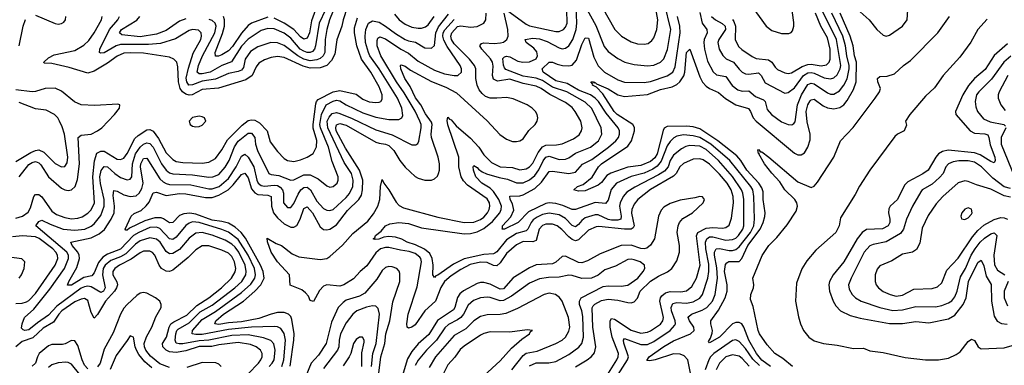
# Model space of a CAD drawing. Header units: inches. Extents: x 1694797 to 1849917, y 907313 to 1017959.
# Tile 320 of 656: x 1702394 to 1708411, y 1006777 to 1008890. Entities that reach past the tile are written whole.
import ezdxf

# ---------------------------------------------------------------- set-up
doc = ezdxf.new("R2010")
doc.units = ezdxf.units.IN
doc.header["$MEASUREMENT"] = 0
doc.layers.add('B7000', color=7, linetype='Continuous')

msp = doc.modelspace()

# ---------------------------------------------------------------- linework, layer by layer
at = {"layer": 'B7000', "color": 5}
for points, elevation in [([(1705918.2, 1009030), (1706032, 1008830), (1706071.5, 1008790), (1706130, 1008755.5), (1706170, 1008743.5), (1706210, 1008740.2), (1706234.9, 1008745.1), (1706257.7, 1008762.3), (1706270, 1008779.5), (1706288.7, 1008830), (1706293.1, 1008890), (1706275.3, 1008990)], 780), ([(1706622.2, 1008910), (1706645.6, 1008890), (1706688, 1008868), (1706705.8, 1008850), (1706706.7, 1008830), (1706666.4, 1008770), (1706660.9, 1008750), (1706669.1, 1008710), (1706690.8, 1008670.8), (1706712, 1008652), (1706756.6, 1008630), (1706790, 1008587.2), (1706810, 1008569.5), (1706830, 1008559.5), (1706850, 1008556.9), (1706910, 1008564.8), (1706926.1, 1008550), (1706950, 1008504.3), (1707070, 1008441.7), (1707090, 1008444.6), (1707130, 1008473.7), (1707184.7, 1008550), (1707210, 1008565.6), (1707230, 1008567.5), (1707250, 1008562.5), (1707310, 1008533.9), (1707350, 1008529.2), (1707370, 1008535.6), (1707390, 1008553.3), (1707408.5, 1008590), (1707411.6, 1008610), (1707386.8, 1008770), (1707258.4, 1009030)], 760), ([(1704394.7, 1008965.3), (1704370.2, 1008890.2), (1704362.1, 1008850), (1704332.2, 1008767.8), (1704320.8, 1008679.2), (1704299.2, 1008640.8), (1704270.3, 1008609.7), (1704230, 1008595.2), (1704170, 1008593.6), (1704125.6, 1008605.6), (1704010, 1008659), (1703970, 1008664.4), (1703930, 1008659.7), (1703890, 1008645.3), (1703855.7, 1008624.3), (1703838.3, 1008601.7), (1703814.5, 1008550), (1703776.5, 1008523.5), (1703609, 1008471), (1703510, 1008462.9), (1703448.2, 1008431.8), (1703430, 1008429.7), (1703410, 1008435.1), (1703389.3, 1008449.3), (1703375.2, 1008470), (1703364.9, 1008510), (1703361.2, 1008601.2), (1703354.4, 1008630), (1703336.4, 1008650), (1703310, 1008661.3), (1703150, 1008684.7), (1703070, 1008688.7), (1703030, 1008685.4), (1702990, 1008667.1), (1702930, 1008624.3), (1702850, 1008576.1), (1702810, 1008562.7), (1702697.2, 1008597.2), (1702590, 1008621.6), (1702544.2, 1008624.2), (1702541.6, 1008630), (1702570, 1008657.3), (1702604.1, 1008675.9), (1702730, 1008702.8), (1702785.5, 1008734.5), (1702816.6, 1008763.4), (1702850, 1008809.5), (1702893.5, 1008890), (1702898.2, 1008910)], 880), ([(1704328.1, 1008990), (1704286.5, 1008890), (1704270, 1008829.7), (1704260.5, 1008770), (1704258.5, 1008690), (1704249, 1008670), (1704230, 1008652.3), (1704210, 1008644.1), (1704170, 1008639.5), (1704130, 1008648.6), (1704093.9, 1008670), (1704010, 1008733.5), (1703970, 1008749.9), (1703928.5, 1008751.5), (1703850, 1008725.1), (1703804.2, 1008695.8), (1703771.7, 1008650), (1703762, 1008598), (1703750, 1008581.3), (1703730, 1008572.6), (1703670, 1008562.3), (1703590, 1008527.6), (1703510, 1008513.7), (1703450, 1008491.3), (1703428.3, 1008490), (1703414.7, 1008510), (1703412.1, 1008532.1), (1703425.1, 1008594.9), (1703455.1, 1008684.9), (1703500.9, 1008770), (1703505.5, 1008790), (1703503.7, 1008810), (1703486.2, 1008826.2), (1703450.4, 1008830.4), (1703430, 1008824.6), (1703346.8, 1008773.2), (1703255.3, 1008744.7), (1703181.9, 1008738.1), (1703010, 1008738.6), (1702983.5, 1008730), (1702910, 1008688), (1702890, 1008685.4), (1702882.2, 1008690), (1702883.2, 1008710), (1702942.8, 1008830), (1702993.4, 1008890), (1703003.6, 1008910)], 860), ([(1704262.8, 1008950), (1704224.6, 1008870), (1704202, 1008730), (1704196.5, 1008710), (1704183.8, 1008696.2), (1704170, 1008689.7), (1704150.1, 1008689.9), (1704130, 1008697.1), (1704109, 1008710), (1704050, 1008777.1), (1704010, 1008808.1), (1703950, 1008833.5), (1703910, 1008837.1), (1703870, 1008823.5), (1703790, 1008772.2), (1703750, 1008728.1), (1703688.3, 1008631.7), (1703630, 1008611.2), (1703557, 1008570), (1703510, 1008559.2), (1703490, 1008559.2), (1703478.1, 1008570), (1703486.7, 1008610), (1703511.4, 1008670), (1703586.8, 1008810), (1703594.2, 1008850), (1703589, 1008870), (1703570, 1008886.2), (1703551.5, 1008891.5)], 840), ([(1704201.5, 1008950), (1704177.6, 1008882.4), (1704165.2, 1008810), (1704150, 1008778.4), (1704130, 1008771.5), (1704110, 1008786.5), (1704070.3, 1008830.3), (1704010.4, 1008870), (1703950, 1008899.1)], 820), ([(1706023.1, 1006676.9), (1706109.3, 1006810), (1706114.3, 1006830), (1706086.9, 1006913.1), (1706083.8, 1006930), (1706090, 1006940.2), (1706190, 1006903.6), (1706230, 1006905.1), (1706270, 1006922.7), (1706369, 1006991), (1706397.6, 1007022.4), (1706401.3, 1007030), (1706399.7, 1007050), (1706378.3, 1007110), (1706375.3, 1007130), (1706385.6, 1007154.4), (1706410, 1007161.5), (1706470, 1007157.2), (1706510, 1007164.7), (1706550, 1007187.2), (1706567.6, 1007210), (1706599.1, 1007310), (1706606.1, 1007350), (1706604.9, 1007395.1), (1706586.4, 1007490), (1706586.2, 1007530), (1706592.4, 1007550), (1706610, 1007562.4), (1706630, 1007563.6), (1706710, 1007543), (1706750, 1007545.7), (1706770, 1007555.5), (1706786.1, 1007570), (1706813.8, 1007610), (1706818.6, 1007630), (1706819.5, 1007790), (1706813.5, 1007830), (1706805.9, 1007850), (1706750, 1007931.9), (1706665.1, 1008030), (1706590, 1008096.6), (1706550, 1008117.2), (1706490, 1008120.9), (1706464.8, 1008115.2), (1706438.2, 1008101.8), (1706390, 1008062.5), (1706370.1, 1008030), (1706356.5, 1007990), (1706335, 1007965), (1706298.8, 1007941.2), (1706152.9, 1007867.1), (1706104.6, 1007835.4), (1706082.3, 1007810), (1706063.4, 1007770), (1706060.4, 1007750), (1706069.2, 1007690), (1706067.2, 1007670), (1706050, 1007664.3), (1706010, 1007665), (1705989.6, 1007669.6), (1705930, 1007697.6), (1705910, 1007698.2), (1705850, 1007678.7), (1705830, 1007662.8), (1705810, 1007637.9), (1705790, 1007623.8), (1705770, 1007632), (1705730, 1007674.3), (1705690, 1007696.3), (1705630, 1007707.1), (1705590, 1007698.5), (1705556.1, 1007683.9), (1705532.6, 1007667.4), (1705519, 1007650), (1705500.3, 1007610), (1705490, 1007600.3), (1705430, 1007582.6), (1705370, 1007543.4), (1705310, 1007471.4), (1705297.6, 1007462.4), (1705290, 1007458.3), (1705230, 1007455.5), (1705110, 1007427.5), (1705044.1, 1007395.9), (1704950, 1007328.6), (1704936.5, 1007323.5), (1704930, 1007314.7), (1704919.8, 1007330), (1704920.7, 1007390), (1704915, 1007430), (1704900.1, 1007460.1), (1704867.2, 1007487.2), (1704813.6, 1007513.6), (1704761.7, 1007530), (1704728.4, 1007548.4), (1704690, 1007560.5), (1704650, 1007563.8), (1704620.3, 1007559.7), (1704588, 1007548), (1704566, 1007546), (1704553.2, 1007550), (1704563.5, 1007556.5), (1704568.4, 1007570), (1704602.2, 1007597.8), (1704630, 1007630.5), (1704656.9, 1007643.1), (1704710.5, 1007649.5), (1704770, 1007644), (1704850, 1007617.8), (1705110, 1007580.9), (1705150, 1007582.9), (1705190, 1007593.2), (1705230, 1007613.9), (1705284.2, 1007655.8), (1705328, 1007710), (1705337.1, 1007730), (1705338.4, 1007750), (1705322.7, 1007790), (1705290, 1007840.5), (1705270, 1007861), (1705218, 1007890), (1705182.1, 1007930), (1705167.2, 1007970), (1705166, 1007990), (1705170, 1007998.4), (1705190, 1007987.6), (1705197.1, 1007977.1), (1705220.5, 1007960.5), (1705247.8, 1007947.8), (1705324.8, 1007924.8), (1705375, 1007915), (1705430, 1007893), (1705470, 1007893.6), (1705510, 1007910.8), (1705542.7, 1007937.3), (1705567.3, 1007972.7), (1705592.6, 1008027.4), (1705610, 1008050.1), (1705630, 1008055), (1705690, 1008036.5), (1705730, 1008036.8), (1705750, 1008045.7), (1705790, 1008074.1), (1705881.5, 1008110), (1705931, 1008150), (1705951.5, 1008190), (1705947.8, 1008230), (1705890, 1008347.1), (1705850, 1008386.3), (1705737.8, 1008450), (1705650, 1008478.3), (1705590, 1008519.4), (1705550, 1008531.9), (1705470, 1008545.3), (1705365.9, 1008585.9), (1705355.8, 1008595.8), (1705350, 1008612.7), (1705347, 1008653), (1705355.8, 1008664.2), (1705370, 1008666.8), (1705390, 1008662.5), (1705437.4, 1008637.4), (1705469.8, 1008629.8), (1705510, 1008633.5), (1705549.9, 1008650.1), (1705558.1, 1008670), (1705553.6, 1008693.6), (1705536.5, 1008716.5), (1705488.7, 1008750), (1705482.7, 1008770), (1705530, 1008776.7), (1705570, 1008773.2), (1705617.2, 1008757.2), (1705690, 1008718.8), (1705710, 1008713), (1705730, 1008715.3), (1705750, 1008731.5), (1705774.4, 1008770), (1705795, 1008830), (1705798.4, 1008870), (1705795.4, 1008975.4)], 760), ([(1705368.6, 1008951.4), (1705490, 1008863), (1705510, 1008853.8), (1705670, 1008817.8), (1705690, 1008817.8), (1705716.5, 1008830), (1705730, 1008845.2), (1705739, 1008870), (1705738.5, 1008950)], 780), ([(1705850, 1008973.4), (1705914.6, 1008854.6), (1705966.4, 1008726.4), (1705990, 1008695), (1706050, 1008652.3), (1706091.6, 1008631.6), (1706150, 1008617.2), (1706230, 1008607.9), (1706270, 1008612.4), (1706310, 1008630.8), (1706330, 1008651.1), (1706352.4, 1008707.6), (1706372.8, 1008830), (1706334.9, 1008990)], 760), ([(1706870.7, 1008970), (1706955.5, 1008850), (1706990, 1008823.6), (1707050, 1008805.4), (1707094.1, 1008805.9), (1707108.2, 1008811.8), (1707117.2, 1008822.8), (1707125.2, 1008850), (1707126, 1008874), (1707110, 1008976.9)], 820), ([(1707530, 1008937.5), (1707585, 1008890), (1707631.6, 1008830), (1707670, 1008795.4), (1707690, 1008790.2), (1707710, 1008796.1), (1707788.3, 1008850), (1707816.8, 1008890), (1707821.5, 1008950)], 720), ([(1702370, 1007676.4), (1702410.7, 1007690), (1702446.2, 1007713.8), (1702460.4, 1007739.6), (1702480.2, 1007810), (1702490, 1007821.7), (1702510, 1007821.5), (1702530, 1007807.8), (1702590, 1007720.4), (1702619.1, 1007699.1), (1702670, 1007680.7), (1702710, 1007673.2), (1702750, 1007676.1), (1702775.5, 1007684.5), (1702810, 1007706.5), (1702830, 1007728.4), (1702850.6, 1007770), (1702841.3, 1007930), (1702851.8, 1008028.2), (1702865.3, 1008074.7), (1702890, 1008087.2), (1702910, 1008086.2), (1702990, 1008038.2), (1703010, 1008034.6), (1703030, 1008042.8), (1703050, 1008072.6), (1703096.9, 1008163.1), (1703117.4, 1008182.6), (1703170, 1008216.8), (1703190, 1008219.8), (1703210, 1008208.5), (1703243.2, 1008163.2), (1703290, 1008076.6), (1703330, 1008034.6), (1703350, 1008024.2), (1703390, 1008016.8), (1703510, 1008012.9), (1703550, 1008019.6), (1703590, 1008042.6), (1703630, 1008094.8), (1703664.2, 1008155.8), (1703754.2, 1008245.8), (1703790, 1008273.5), (1703810, 1008279), (1703830, 1008277), (1703860.4, 1008260.4), (1703905.9, 1008210), (1703923.7, 1008143.7), (1703970, 1008083.5), (1704010, 1008041.2), (1704030, 1008028.6), (1704070, 1008023.2), (1704110, 1008032.9), (1704150, 1008048.9), (1704186.9, 1008073.1), (1704207.1, 1008112.9), (1704209, 1008151), (1704187.5, 1008227.5), (1704187, 1008250), (1704203.9, 1008376.1), (1704207, 1008390), (1704217.7, 1008402.3), (1704310, 1008448.9), (1704350, 1008457.7), (1704450, 1008434.4), (1704490, 1008404.8), (1704530, 1008388.7), (1704570, 1008383.3), (1704590, 1008385.3), (1704600.5, 1008390), (1704610, 1008403.8), (1704609.9, 1008430), (1704590, 1008480.7), (1704539.8, 1008570), (1704483.5, 1008650), (1704453.9, 1008730), (1704439.9, 1008810), (1704439.2, 1008840.8), (1704458, 1008902)], 880), ([(1702390, 1008730.2), (1702414.8, 1008850), (1702430, 1008890.8)], 920), ([(1703919.5, 1006770), (1703937.7, 1006790), (1703948.1, 1006810), (1703955.8, 1006870), (1703947.6, 1006907.6), (1703928.9, 1006928.9), (1703884.3, 1006944.3), (1703790, 1006962.6), (1703690, 1006959.3), (1703550, 1006931.2), (1703490, 1006927.6), (1703390, 1006909), (1703367.6, 1006907.6), (1703350, 1006913.5), (1703343.7, 1006930), (1703347.5, 1006970), (1703354, 1006990), (1703361.8, 1006998.2), (1703430, 1007036.1), (1703496.3, 1007103.7), (1703570, 1007144.6), (1703708.8, 1007250), (1703751.7, 1007290), (1703775.7, 1007330), (1703778.4, 1007350), (1703771, 1007390), (1703732.4, 1007470), (1703710, 1007500.5), (1703690, 1007517.9), (1703650, 1007541.7), (1703570, 1007573.9), (1703510, 1007589.6), (1703470, 1007585.1), (1703430, 1007555.3), (1703370, 1007486.3), (1703330, 1007461.5), (1703310, 1007458.5), (1703290, 1007472.5), (1703253.1, 1007530), (1703230, 1007548.2), (1703190, 1007556.6), (1703130, 1007538.1), (1703101.8, 1007518.2), (1703041.6, 1007458.4), (1703010, 1007440.7), (1702950, 1007418.6), (1702915.7, 1007390), (1702905, 1007370), (1702899.2, 1007330), (1702916.2, 1007250), (1702907.1, 1007230), (1702890, 1007221.9), (1702830, 1007257.9), (1702810, 1007261.7), (1702790, 1007257.8), (1702770, 1007248.2), (1702621.9, 1007138.1), (1702570, 1007083.3), (1702502.7, 1007037.3), (1702450, 1006994.5), (1702425.6, 1006990), (1702414.3, 1006994.3), (1702405.2, 1007005.2), (1702408.1, 1007030), (1702423, 1007070), (1702479.5, 1007120.5), (1702577.8, 1007242.2), (1702667, 1007370), (1702692.5, 1007430), (1702692.2, 1007450), (1702682.2, 1007470), (1702491.7, 1007630), (1702510, 1007655.5), (1702530, 1007664.2), (1702580, 1007640), (1702660.2, 1007610), (1702730, 1007602.5), (1702792, 1007610), (1702830, 1007627.2), (1702850, 1007643.1), (1702890, 1007693.5), (1702910.2, 1007750), (1702909.7, 1007790), (1702888.1, 1007888.1), (1702884.4, 1007930), (1702891.9, 1007968.1), (1702910, 1007992.2), (1702930, 1007990.1), (1702975.1, 1007950), (1703010, 1007926.2), (1703050, 1007910.7), (1703070, 1007915.2), (1703079, 1007930), (1703083, 1008010), (1703101.1, 1008070), (1703130, 1008111.4), (1703150, 1008129.7), (1703170, 1008137.9), (1703190, 1008133.8), (1703210, 1008111.7), (1703260.2, 1008010), (1703289.4, 1007969.4), (1703310, 1007954.7), (1703330, 1007948.6), (1703450, 1007942.5), (1703550, 1007928.5), (1703575.1, 1007930), (1703610, 1007944.3), (1703650, 1007988.4), (1703674.3, 1008030), (1703706.7, 1008113.3), (1703730, 1008147.4), (1703790, 1008196.3), (1703810, 1008196.8), (1703830, 1008170.3), (1703834.8, 1008130), (1703847.7, 1008090), (1703915.8, 1007950), (1703930, 1007943.6), (1703977.1, 1007937.1), (1704050, 1007909.6), (1704070, 1007912.2), (1704130, 1007942.4), (1704170, 1007942.7), (1704218.2, 1007918.2), (1704270, 1007875.2), (1704290, 1007867.3), (1704310, 1007870.2), (1704333.2, 1007890), (1704340.2, 1007910), (1704340.2, 1007930), (1704304, 1008024), (1704281.6, 1008110), (1704231.3, 1008230), (1704228.3, 1008250), (1704237.9, 1008310), (1704266.2, 1008370), (1704310, 1008392.4), (1704330, 1008398), (1704350, 1008394.8), (1704390, 1008368.9), (1704490, 1008321.6), (1704570, 1008295.2), (1704650, 1008279.8), (1704710, 1008280.9), (1704729.1, 1008290.9), (1704734.7, 1008305.3), (1704728.6, 1008350), (1704702.1, 1008410), (1704589.9, 1008590), (1704534.1, 1008670), (1704525.1, 1008690), (1704508.3, 1008750), (1704504.7, 1008790), (1704509.4, 1008830.6), (1704525.9, 1008870), (1704550, 1008882.6), (1704590, 1008874.3), (1704630, 1008851.6), (1704690, 1008806.2), (1704750, 1008768.5), (1704770, 1008760.1), (1704812.3, 1008752.3), (1704870, 1008718.9), (1704910, 1008715.4), (1704928, 1008732), (1704936.7, 1008810), (1704953.3, 1008846.7), (1705015.2, 1008924.8)], 860), ([(1702490, 1008917.5), (1702610, 1008866.1), (1702630, 1008863.3), (1702650, 1008866.5), (1702664.1, 1008875.9), (1702674.7, 1008890), (1702676.2, 1008910)], 920), ([(1703996.3, 1006770), (1704008.1, 1006810), (1704017.5, 1006930), (1704010, 1006971.9), (1703990, 1007003), (1703970, 1007012.4), (1703950, 1007014.8), (1703810, 1007010.9), (1703670, 1006996.3), (1703510, 1006965.8), (1703470, 1006964.6), (1703448.3, 1006970), (1703449.9, 1006990), (1703510, 1007058), (1703590, 1007105.4), (1703750, 1007223.1), (1703806.9, 1007273.1), (1703830.8, 1007310), (1703834.1, 1007330), (1703828, 1007370), (1703790, 1007451.5), (1703730, 1007546.9), (1703670, 1007591.7), (1703630, 1007608.3), (1703490, 1007650.7), (1703450, 1007653.5), (1703430, 1007647.2), (1703410, 1007632.9), (1703350, 1007560.1), (1703330, 1007546.7), (1703310, 1007550.7), (1703250, 1007613.5), (1703230, 1007622.8), (1703190, 1007619.1), (1703122, 1007590), (1703090, 1007570.9), (1703010, 1007486.5), (1702930, 1007456.1), (1702901.9, 1007438.1), (1702874.7, 1007405.3), (1702850, 1007342.5), (1702835.2, 1007324.8), (1702786.9, 1007313.1), (1702710, 1007267.3), (1702686.8, 1007266.8), (1702694.4, 1007290), (1702744.1, 1007375.9), (1702758.4, 1007430), (1702757.1, 1007450), (1702749.6, 1007470), (1702714.9, 1007510), (1702706, 1007530), (1702830, 1007556.5), (1702879.7, 1007580.3), (1702911.8, 1007608.2), (1702953.2, 1007670), (1702970.8, 1007710), (1702972.6, 1007750), (1702965.2, 1007814.8), (1702970, 1007846.4), (1702990, 1007841.8), (1703030, 1007818.9), (1703070, 1007809.2), (1703106, 1007814), (1703124.8, 1007830), (1703141, 1007859), (1703148.8, 1007890), (1703132, 1007990), (1703134.5, 1008010), (1703150, 1008041), (1703170, 1008043.5), (1703250, 1007917.9), (1703270, 1007898.7), (1703288.8, 1007888.8), (1703310, 1007883.3), (1703440.3, 1007880.3), (1703550, 1007857.2), (1703570, 1007856.9), (1703612.4, 1007870), (1703670, 1007919.7), (1703717.8, 1007990), (1703750, 1008056.1), (1703770, 1008067.4), (1703790, 1008050.1), (1703825.1, 1007990), (1703842.7, 1007910), (1703851.8, 1007891.8), (1703870, 1007877.1), (1703890, 1007871.6), (1703950, 1007879.5), (1703970, 1007875.9), (1703986, 1007866), (1703999.5, 1007850), (1704005.6, 1007830), (1704005.5, 1007770), (1704030, 1007743), (1704050, 1007742.7), (1704070, 1007766.2), (1704095.8, 1007824.2), (1704113, 1007850), (1704130, 1007864.8), (1704150, 1007866.5), (1704170.5, 1007850.5), (1704210, 1007781.1), (1704250, 1007736.8), (1704270, 1007725.7), (1704290, 1007722.8), (1704310, 1007729.5), (1704390, 1007802.7), (1704410, 1007827.6), (1704429.2, 1007870), (1704431.9, 1007910), (1704420.8, 1007950), (1704377.7, 1008017.7), (1704276.3, 1008230), (1704273.7, 1008270), (1704284.8, 1008295.2), (1704304.2, 1008315.8), (1704330, 1008323.5), (1704350, 1008316.7), (1704425.8, 1008285.8), (1704570, 1008217.3), (1704670, 1008186), (1704790, 1008125.2), (1704814.4, 1008125.6), (1704826.3, 1008133.7), (1704833.1, 1008146.9), (1704847.7, 1008230), (1704846.9, 1008250), (1704839.5, 1008270), (1704810, 1008330.5), (1704743.5, 1008443.5), (1704696.7, 1008510), (1704600.3, 1008670), (1704577.9, 1008730), (1704577.7, 1008762.3), (1704582.7, 1008777.3), (1704594.4, 1008785.6), (1704630, 1008773.3), (1704723.1, 1008710), (1704770, 1008686.2), (1704830, 1008636.5), (1704930, 1008580.8), (1704990, 1008560.1), (1705050, 1008548.9), (1705071.8, 1008550), (1705093.2, 1008570), (1705093.1, 1008590), (1705086.1, 1008610), (1705006.2, 1008726.2), (1704985.7, 1008765.7), (1704979.6, 1008790), (1704981.2, 1008810), (1704991.4, 1008828.6), (1705048.4, 1008891.6)], 840), ([(1703410, 1008895.5), (1703370, 1008881.6), (1703290, 1008823.7), (1703230, 1008801.2), (1703130, 1008785.8), (1703018.3, 1008798.3), (1703003.9, 1008810), (1703015.8, 1008830), (1703110, 1008887.8), (1703128.7, 1008910)], 840), ([(1704047.9, 1006772.1), (1704070, 1006930), (1704070.7, 1006970), (1704056.9, 1007056.9), (1704050, 1007075.3), (1704037.5, 1007090), (1704010, 1007099.9), (1703970, 1007099.8), (1703930, 1007090.6), (1703856.1, 1007063.9), (1703750, 1007042.8), (1703670, 1007037.2), (1703610, 1007026), (1703586.6, 1007030), (1703593.3, 1007050), (1703638.9, 1007090), (1703761.8, 1007170), (1703831, 1007230), (1703868.1, 1007270), (1703887.6, 1007310), (1703882.7, 1007350), (1703865.2, 1007390), (1703774.4, 1007554.4), (1703748.1, 1007590), (1703710, 1007622.3), (1703670, 1007647.1), (1703630, 1007657.3), (1703570, 1007664.9), (1703470, 1007702.3), (1703432.8, 1007707.2), (1703396.7, 1007703.3), (1703370, 1007692.3), (1703330, 1007649.9), (1703310, 1007647.4), (1703273.2, 1007673.2), (1703257.9, 1007677.9), (1703220.8, 1007679.2), (1703159.5, 1007660.5), (1703064.4, 1007615.6), (1703050, 1007603.5), (1703043.3, 1007603.3), (1703038, 1007610), (1703075.5, 1007690), (1703093.9, 1007706.1), (1703135.5, 1007724.5), (1703167.7, 1007752.3), (1703185.5, 1007774.5), (1703210, 1007831.2), (1703230, 1007835.6), (1703290, 1007816.4), (1703370, 1007827), (1703410, 1007826.1), (1703530, 1007803.2), (1703570, 1007803), (1703610, 1007816.8), (1703667.6, 1007850), (1703699.1, 1007880.9), (1703750, 1007944.3), (1703770, 1007951.6), (1703790, 1007924.1), (1703810, 1007856.6), (1703830, 1007832.7), (1703850, 1007821), (1703910, 1007818), (1703930.1, 1007810.1), (1703931.9, 1007750), (1703945.2, 1007710), (1703970, 1007678.2), (1704010, 1007642.7), (1704050, 1007622.5), (1704070, 1007621.7), (1704087.8, 1007632.2), (1704108.9, 1007670), (1704130, 1007736.8), (1704150, 1007746), (1704183.9, 1007710), (1704230, 1007624.8), (1704250, 1007608.4), (1704270, 1007604.6), (1704290, 1007609.6), (1704330, 1007636.1), (1704396.5, 1007723.5), (1704466.9, 1007790), (1704482.2, 1007817.8), (1704489.7, 1007850.3), (1704490.2, 1007910), (1704471.5, 1007970), (1704384.9, 1008104.9), (1704329, 1008210), (1704325.5, 1008230), (1704330, 1008248), (1704350, 1008256.4), (1704390, 1008246.4), (1704570, 1008142.4), (1704590, 1008134.9), (1704630, 1008130.1), (1704650, 1008120.5), (1704681.4, 1008090), (1704717.8, 1008030), (1704750, 1007989.4), (1704810, 1007931.7), (1704830, 1007921.2), (1704870, 1007910.1), (1704910, 1007910.1), (1704930, 1007917.1), (1704946.4, 1007933.6), (1704954.1, 1007950), (1704959, 1007970), (1704958.7, 1008010), (1704952.2, 1008050), (1704909.9, 1008170), (1704907.7, 1008190), (1704913.8, 1008250), (1704910, 1008263.5), (1704874, 1008314), (1704846, 1008370), (1704813.1, 1008413.1), (1704781.2, 1008481.2), (1704748.1, 1008530), (1704722.4, 1008590), (1704721.3, 1008610), (1704725.8, 1008614.2), (1704750, 1008605.4), (1704782.5, 1008582.5), (1704910, 1008513), (1704998.3, 1008478.3), (1705063, 1008443), (1705251.7, 1008271.7), (1705328.9, 1008188.9), (1705370, 1008159.8), (1705406.3, 1008146.3), (1705430, 1008144.8), (1705450, 1008149), (1705470, 1008162), (1705506.3, 1008213.7), (1705543.9, 1008250), (1705557, 1008270), (1705560.9, 1008290), (1705557.2, 1008310), (1705545.9, 1008330), (1705525.9, 1008350), (1705495, 1008370), (1705410, 1008407.2), (1705370, 1008415.3), (1705310, 1008409.6), (1705270, 1008410.9), (1705241.4, 1008421.4), (1705219.5, 1008439.5), (1705201.8, 1008461.8), (1705189.2, 1008490), (1705182.1, 1008530), (1705180.7, 1008590), (1705173, 1008610), (1705143.6, 1008650), (1705050, 1008742.6), (1705032.6, 1008770), (1705028.3, 1008790), (1705034.5, 1008810), (1705070, 1008847.9), (1705090, 1008853.5), (1705150, 1008844.2), (1705190, 1008849.4), (1705230.5, 1008869.5), (1705243.5, 1008890), (1705244.9, 1008930)], 820), ([(1703910, 1008905), (1703811.5, 1008870), (1703790, 1008854.9), (1703750, 1008807.4), (1703694.1, 1008725.9), (1703670, 1008700.3), (1703630, 1008675.2), (1703607.9, 1008667.9), (1703590, 1008667.7), (1703587.9, 1008690), (1703633.8, 1008806.2), (1703646.1, 1008850), (1703646.2, 1008890), (1703639.8, 1008910)], 820), ([(1705991.6, 1006730), (1706042.9, 1006810), (1706051.8, 1006830), (1706053.5, 1006850), (1706015.6, 1006950), (1706002.4, 1007010), (1706002.3, 1007050), (1706010, 1007063.2), (1706030, 1007059.9), (1706130, 1006992.1), (1706190, 1006974.7), (1706230, 1006979.9), (1706250, 1006988.9), (1706310, 1007028.8), (1706325, 1007050), (1706328.4, 1007070), (1706305.3, 1007170), (1706309.2, 1007190), (1706317.5, 1007202.5), (1706340.2, 1007219.8), (1706370, 1007229.1), (1706433.7, 1007226.3), (1706470, 1007233.4), (1706501.2, 1007258.8), (1706530.2, 1007309.8), (1706553.4, 1007390), (1706530.3, 1007569.7), (1706539.2, 1007590), (1706590, 1007615.5), (1706630, 1007619.6), (1706690, 1007615), (1706710, 1007619.6), (1706730, 1007634.2), (1706743.1, 1007676.9), (1706755.8, 1007770), (1706754.1, 1007810), (1706742.3, 1007850), (1706716.6, 1007890), (1706670, 1007946.7), (1706610, 1008006.4), (1706570, 1008033.5), (1706550, 1008039.5), (1706510, 1008037.5), (1706450, 1008011.4), (1706428.4, 1007991.6), (1706406.7, 1007950), (1706390, 1007934.3), (1706250, 1007852.5), (1706172.3, 1007790), (1706150, 1007763.2), (1706134.3, 1007730), (1706133.1, 1007706.9), (1706150.1, 1007630), (1706142.2, 1007617.8), (1706130, 1007610.3), (1706090, 1007609.6), (1705933.5, 1007626.5), (1705916, 1007624), (1705870, 1007602.8), (1705810, 1007544.1), (1705790, 1007538.6), (1705770, 1007545.9), (1705750, 1007561.9), (1705708, 1007608), (1705678.3, 1007630), (1705650, 1007641.1), (1705610, 1007641), (1705588.5, 1007631.5), (1705569.4, 1007610.6), (1705550, 1007540.6), (1705530, 1007532.7), (1705470, 1007533.3), (1705430, 1007514.3), (1705370, 1007460.1), (1705330, 1007402.8), (1705310, 1007385.3), (1705290, 1007387.5), (1705250, 1007406.1), (1705210, 1007406.9), (1705146.9, 1007393.1), (1705090, 1007364), (1705030, 1007325.2), (1704990.7, 1007290), (1704967.6, 1007252.4), (1704935.6, 1007170), (1704870.4, 1007110), (1704810, 1007025.3), (1704790, 1007009.6), (1704770, 1007004.6), (1704762.7, 1007010), (1704759.5, 1007030), (1704768.8, 1007090), (1704822.2, 1007257.8), (1704848.7, 1007410), (1704845.4, 1007430), (1704839, 1007439), (1704810, 1007461.8), (1704773.5, 1007473.5), (1704720.6, 1007480.6), (1704650, 1007497.9), (1704630, 1007498.1), (1704599.5, 1007490), (1704570, 1007464.6), (1704515.4, 1007384.6), (1704475.5, 1007350), (1704434.6, 1007305.4), (1704373.9, 1007270), (1704350, 1007262), (1704271.7, 1007268.3), (1704250, 1007260.1), (1704225.7, 1007234.3), (1704190, 1007167.8), (1704170, 1007173.6), (1704159, 1007199), (1704140.6, 1007220.6), (1704117.7, 1007237.7), (1704047.3, 1007267.3), (1704042.7, 1007330), (1703970, 1007409.9), (1703929.9, 1007470), (1703908.2, 1007531.8), (1703905.8, 1007554.2), (1703961.6, 1007521.6), (1703994.3, 1007510), (1704059.5, 1007459.5), (1704099.7, 1007439.7), (1704230, 1007424.7), (1704270, 1007430.9), (1704290, 1007441.9), (1704367.4, 1007512.6), (1704430, 1007584), (1704521.1, 1007658.9), (1704556.9, 1007703.1), (1704582.6, 1007750), (1704594.9, 1007790), (1704598.4, 1007870), (1704610, 1007912.4), (1704618.8, 1007890), (1704650, 1007850.1), (1704694.3, 1007774.3), (1704713.3, 1007753.3), (1704739.1, 1007739.1), (1704950, 1007683.6), (1705110, 1007649.7), (1705170, 1007651.9), (1705210, 1007667.7), (1705230, 1007682.2), (1705253.4, 1007710), (1705262.9, 1007730), (1705267.8, 1007750), (1705265.8, 1007770), (1705250, 1007794.2), (1705130, 1007877.8), (1705105.3, 1007905.3), (1705092.2, 1007930), (1705078.1, 1007990), (1705077.3, 1008050), (1705010, 1008248), (1705006.5, 1008273.5), (1705010, 1008294.6), (1705021.4, 1008281.4), (1705030, 1008279), (1705060.8, 1008240.8), (1705150, 1008166.1), (1705199.4, 1008110), (1705230, 1008064), (1705276.8, 1008016.8), (1705330, 1007991.5), (1705406.3, 1007986.3), (1705450, 1007972.1), (1705490, 1007978.9), (1705510, 1007990.5), (1705530, 1008012.9), (1705562, 1008078), (1705590, 1008113.5), (1705610, 1008123.6), (1705674.2, 1008125.8), (1705710, 1008132.2), (1705778.6, 1008161.4), (1705813.4, 1008186.6), (1705827.4, 1008210), (1705830.5, 1008229.5), (1705822.4, 1008270), (1705789.3, 1008330), (1705770, 1008352.6), (1705730, 1008383.7), (1705633.8, 1008433.8), (1705580.8, 1008470), (1705550, 1008483.3), (1705470, 1008500.6), (1705390, 1008526.1), (1705314.2, 1008514.2), (1705290, 1008525.8), (1705282.8, 1008550), (1705287.1, 1008607.1), (1705283.3, 1008630), (1705271.6, 1008651.6), (1705218.4, 1008710), (1705206.1, 1008730), (1705216.1, 1008743.9), (1705230, 1008749.1), (1705294.6, 1008745.4), (1705332, 1008748), (1705350, 1008752.4), (1705371.5, 1008768.5), (1705378.3, 1008790), (1705377.5, 1008830), (1705355.5, 1008930)], 780), ([(1704683.6, 1008923.6), (1704713.6, 1008890), (1704750, 1008862.1), (1704790, 1008844.8), (1704830, 1008838.3), (1704850, 1008837.9), (1704874, 1008846), (1704890, 1008858.6), (1704926.1, 1008910)], 880), ([(1706492.6, 1006730), (1706476.6, 1006810), (1706454.3, 1006834.3), (1706430, 1006845), (1706390, 1006846.7), (1706277, 1006810), (1706244.3, 1006804.3), (1706226.2, 1006806.2), (1706241.4, 1006830), (1706330, 1006893.1), (1706390, 1006926.2), (1706494, 1006970), (1706516, 1006990), (1706514.5, 1007010), (1706486.4, 1007050), (1706480.2, 1007070), (1706483.7, 1007076.3), (1706499.3, 1007090), (1706565.3, 1007114.7), (1706593.7, 1007130), (1706628.4, 1007170), (1706644.7, 1007210), (1706658.5, 1007310), (1706653.9, 1007373.9), (1706640.3, 1007450), (1706640.3, 1007470), (1706649.4, 1007490), (1706670, 1007492.4), (1706730, 1007479.7), (1706750, 1007479.2), (1706770, 1007485.3), (1706790, 1007502.1), (1706859.7, 1007590), (1706880.2, 1007630), (1706885.3, 1007670), (1706880.5, 1007810), (1706873.5, 1007850), (1706862.9, 1007870), (1706733.3, 1008030), (1706617.5, 1008130), (1706550, 1008170.7), (1706510, 1008181.1), (1706450, 1008186), (1706410, 1008177.5), (1706392.6, 1008167.4), (1706370, 1008146.6), (1706350, 1008118.3), (1706313.9, 1008026.1), (1706290, 1007994.9), (1706263.1, 1007976.9), (1706210, 1007951.7), (1706130, 1007932.2), (1706041.6, 1007890), (1706008.1, 1007851.9), (1705990, 1007786.6), (1705974.2, 1007765.8), (1705910, 1007772.3), (1705790, 1007728.9), (1705770, 1007729.9), (1705714, 1007754), (1705670, 1007766.8), (1705630, 1007770.3), (1705610, 1007766.8), (1705503.4, 1007716.6), (1705439.8, 1007650), (1705355.8, 1007610), (1705340.9, 1007610), (1705345.4, 1007614.6), (1705345, 1007630), (1705395.7, 1007684.3), (1705413.9, 1007726.1), (1705405.1, 1007765.1), (1705390.7, 1007790), (1705389.2, 1007810.8), (1705450, 1007813), (1705470, 1007819.1), (1705541.2, 1007858.8), (1705583.7, 1007896.3), (1705630, 1007961.2), (1705650, 1007964.9), (1705750, 1007949.7), (1705790, 1007959.1), (1705833, 1008007), (1705890, 1008036.3), (1705993.2, 1008110), (1706037.3, 1008150), (1706053.2, 1008170), (1706059.6, 1008190), (1706058.8, 1008210), (1706051.4, 1008230), (1705978.2, 1008318.2), (1705932, 1008390), (1705910.6, 1008410.6), (1705882.4, 1008430), (1705810, 1008459.3), (1705739.9, 1008499.9), (1705670, 1008516.1), (1705593.6, 1008570), (1705586.6, 1008590), (1705630, 1008631.1), (1705650, 1008630.9), (1705678.3, 1008618.3), (1705711, 1008611), (1705750, 1008608.1), (1705770, 1008612.5), (1705796.3, 1008643.7), (1705830, 1008739.2), (1705850, 1008778.9), (1705870, 1008776.9), (1705901.9, 1008661.9), (1705930, 1008608), (1705967.3, 1008570), (1706050, 1008521.7), (1706090, 1008508.1), (1706210, 1008505.5), (1706250, 1008513), (1706350, 1008546.7), (1706385.4, 1008570), (1706398.8, 1008601.2), (1706429.9, 1008810), (1706428.2, 1008850), (1706414.1, 1008910)], 740), ([(1706982.2, 1006770), (1706929.5, 1006809.5), (1706896.2, 1006850), (1706849.2, 1006930), (1706818.6, 1007010), (1706806.6, 1007030), (1706790, 1007039.2), (1706770, 1007038.7), (1706750, 1007031.4), (1706670, 1006948.4), (1706610, 1006915.1), (1706603.7, 1006923.7), (1706616, 1006944), (1706625.9, 1006974.1), (1706627.4, 1006990), (1706617.3, 1007030), (1706617.4, 1007050), (1706665.6, 1007114.4), (1706704.8, 1007190), (1706718.1, 1007230), (1706718.1, 1007270), (1706702.2, 1007350), (1706707.2, 1007392.8), (1706715.6, 1007404.4), (1706728.4, 1007411.6), (1706790, 1007412.8), (1706807.6, 1007430), (1706844.2, 1007510), (1706920, 1007610), (1706938.4, 1007650), (1706947.4, 1007687.4), (1706949.3, 1007710), (1706936.7, 1007790), (1706937.3, 1007837.3), (1706930, 1007863.2), (1706911.5, 1007890), (1706837.9, 1007970), (1706801.4, 1008030), (1706777.4, 1008057.4), (1706660.3, 1008150), (1706550, 1008222.2), (1706510, 1008234.4), (1706470, 1008238.8), (1706350, 1008237.3), (1706333.5, 1008226.5), (1706326.3, 1008213.7), (1706290.2, 1008069.8), (1706275.1, 1008044.9), (1706250, 1008022.9), (1706190, 1007998.3), (1706111, 1007989), (1706007.4, 1007952.6), (1705982.9, 1007937.1), (1705950, 1007895.6), (1705930, 1007879.5), (1705850, 1007844.4), (1705810, 1007842.8), (1705781.2, 1007850), (1705802, 1007870), (1705837, 1007883), (1705892.3, 1007927.7), (1705930.9, 1007990), (1705949, 1008010), (1706110, 1008118.1), (1706133.6, 1008150), (1706150.3, 1008210), (1706150.6, 1008230.6), (1706141.6, 1008250), (1706045.4, 1008310), (1706027.2, 1008330), (1705957.8, 1008437.8), (1705918.8, 1008478.8), (1705895.6, 1008490), (1705897, 1008497), (1705883.7, 1008510), (1705901, 1008510), (1705904, 1008504), (1705910, 1008506), (1705918.5, 1008498.5), (1705990, 1008468.4), (1706050, 1008431.8), (1706090, 1008420.1), (1706230, 1008433.3), (1706310, 1008463.7), (1706381, 1008479), (1706410, 1008494), (1706427.4, 1008510), (1706452, 1008548), (1706458, 1008570), (1706469.5, 1008690), (1706490, 1008710.4), (1706550, 1008541.8), (1706567.8, 1008507.8), (1706590, 1008484), (1706610, 1008469.2), (1706665.6, 1008445.6), (1706707.7, 1008407.7), (1706770, 1008369.2), (1706847.4, 1008347.4), (1706861.1, 1008330), (1706877.4, 1008290), (1706894.4, 1008270), (1707130, 1008073.8), (1707150, 1008065), (1707170, 1008064.3), (1707190, 1008076.5), (1707211, 1008110), (1707224.1, 1008155.9), (1707224.5, 1008190), (1707206.2, 1008266.2), (1707199.8, 1008330), (1707209.9, 1008370), (1707225.5, 1008394.5), (1707230, 1008400.5), (1707250, 1008404.2), (1707303.6, 1008363.6), (1707331, 1008351), (1707370, 1008346), (1707406.5, 1008353.5), (1707430, 1008369.2), (1707450, 1008396.4), (1707490, 1008464.5), (1707505.4, 1008510), (1707508.7, 1008630), (1707495.8, 1008670), (1707487.8, 1008730), (1707470.1, 1008790.1), (1707408.6, 1008930)], 720), ([(1706550, 1008935.1), (1706564.2, 1008870), (1706592.8, 1008830), (1706594.8, 1008810), (1706577.9, 1008770), (1706575.2, 1008750), (1706578.6, 1008710), (1706597.8, 1008637.8), (1706631.3, 1008571.3), (1706653, 1008553), (1706710, 1008543.7), (1706747.9, 1008487.9), (1706782.5, 1008462.5), (1706810, 1008452.7), (1706850, 1008455.9), (1706890, 1008421.6), (1706940.6, 1008400.6), (1706950.1, 1008390), (1706962, 1008342), (1706988.4, 1008310), (1707050, 1008266.7), (1707090, 1008250.2), (1707112, 1008248), (1707125.2, 1008254.8), (1707133.9, 1008266.1), (1707147.2, 1008370), (1707171.8, 1008430), (1707210, 1008494.8), (1707230, 1008503.2), (1707250, 1008498.6), (1707330, 1008443.1), (1707350, 1008434.6), (1707370, 1008434.7), (1707403.7, 1008456.3), (1707430.9, 1008489.1), (1707450.4, 1008529.6), (1707463.4, 1008590), (1707463.6, 1008610), (1707448.1, 1008670), (1707441.3, 1008730), (1707425.5, 1008790), (1707357, 1008930)], 740), ([(1706750, 1008892.4), (1706759.3, 1008879.3), (1706767.8, 1008850), (1706765.5, 1008770), (1706786.6, 1008726.6), (1706807.2, 1008707.2), (1706870, 1008664.5), (1706894.1, 1008654.1), (1706970, 1008644), (1706990.1, 1008630.1), (1707010, 1008600.6), (1707026.1, 1008586.1), (1707070, 1008565.4), (1707090, 1008562.1), (1707110, 1008565.2), (1707175.4, 1008604.6), (1707210, 1008616.8), (1707230, 1008618.2), (1707291.7, 1008608.3), (1707325.1, 1008614.9), (1707340.2, 1008630), (1707346.2, 1008650), (1707346.2, 1008710), (1707330, 1008778.8), (1707290.2, 1008850.2), (1707257.3, 1008930)], 780), ([(1707116.1, 1006770), (1707058.8, 1006818.8), (1707008.8, 1006850), (1706961.6, 1006901.6), (1706915.7, 1006970), (1706906.6, 1006990), (1706876.5, 1007136.5), (1706859.9, 1007179.9), (1706863, 1007210), (1706878.4, 1007250), (1706881.3, 1007270), (1706874.4, 1007310), (1706931.7, 1007448.3), (1706972.7, 1007510), (1707020.7, 1007559.3), (1707084.6, 1007635.4), (1707140.2, 1007719.8), (1707148.4, 1007750), (1707143.7, 1007770), (1707131.7, 1007791.7), (1707070, 1007850.7), (1707039.7, 1007899.7), (1706990, 1007952.2), (1706946.3, 1008010), (1706911.6, 1008070), (1706913.6, 1008073.6), (1706910, 1008073.2), (1706904.7, 1008095.3), (1706910, 1008097.6), (1706921.8, 1008081.8), (1706930, 1008081.5), (1706972.5, 1008050), (1707150, 1007899.9), (1707230, 1007865.3), (1707250, 1007873.4), (1707270, 1007896.5), (1707369.3, 1008050), (1707410.9, 1008149.1), (1707488.5, 1008231.5), (1707623.1, 1008410), (1707648.6, 1008450), (1707654.2, 1008470), (1707638.6, 1008510), (1707635.8, 1008530), (1707650, 1008542.9), (1707694.7, 1008545.3), (1707740.3, 1008559.7), (1707795.4, 1008610), (1707838.6, 1008641.4), (1708004.6, 1008810), (1708077.4, 1008910)], 680), ([(1708307.3, 1008892.7), (1708250, 1008830.9), (1708206.2, 1008753.8), (1708139.2, 1008660.8), (1708036.9, 1008550), (1707985.6, 1008474.4), (1707930, 1008423.5), (1707833.1, 1008310), (1707808.5, 1008270), (1707814.4, 1008245.6), (1707799.3, 1008210), (1707759.1, 1008190), (1707743.2, 1008176.8), (1707589.4, 1007970.6), (1707526.6, 1007873.4), (1707499.2, 1007820.8), (1707410, 1007678), (1707401.6, 1007630), (1707381.6, 1007590), (1707258.9, 1007481.1), (1707204.9, 1007415.1), (1707173.5, 1007366.5), (1707140.6, 1007279.4), (1707136.1, 1007170), (1707152.6, 1007072.6), (1707165.2, 1007030), (1707185, 1006990), (1707217.3, 1006950), (1707250, 1006927.4), (1707306, 1006910), (1707390, 1006900.3), (1707490, 1006880.3), (1707550, 1006881.5), (1707590, 1006866.3), (1707670, 1006855.9), (1707805.2, 1006825.2), (1707930, 1006810.1), (1708010, 1006810.2), (1708070, 1006820.8), (1708117.7, 1006842.3), (1708140.9, 1006859.1), (1708190, 1006922.3), (1708210, 1006936.5), (1708230, 1006928.2), (1708250.8, 1006890.8), (1708270, 1006878.9), (1708410, 1006883.7), (1708530, 1006918.6)], 680), ([(1708430, 1008743.4), (1708350, 1008671.9), (1708293.7, 1008586.3), (1708228.7, 1008530), (1708192.2, 1008487.8), (1708158.2, 1008430), (1708112.8, 1008330), (1708116.1, 1008310), (1708203, 1008210), (1708230, 1008196.9), (1708292.5, 1008192.5), (1708310, 1008185.4), (1708317.2, 1008170), (1708325.7, 1008125.7), (1708353, 1008050), (1708355.9, 1008030), (1708350, 1008015.8), (1708330, 1008022.9), (1708264.5, 1008064.5), (1708230, 1008076.7), (1708068.3, 1008091.7), (1708034.6, 1008085.4), (1708009.1, 1008070.9), (1707992.3, 1008050), (1707945.6, 1007970), (1707912.9, 1007947.1), (1707821.4, 1007898.6), (1707801.8, 1007878.2), (1707758.1, 1007790), (1707713.6, 1007750), (1707705.3, 1007734.7), (1707703.1, 1007710), (1707712.4, 1007670), (1707712.5, 1007650), (1707702.2, 1007630), (1707667.9, 1007612.1), (1707570, 1007607.9), (1707542.7, 1007590), (1707512.4, 1007550), (1707430, 1007410.7), (1707366.1, 1007330), (1707343.7, 1007290), (1707338.6, 1007270), (1707343.8, 1007230), (1707365.2, 1007170), (1707381.3, 1007141.3), (1707410.2, 1007110), (1707470, 1007081.7), (1707530, 1007066.1), (1707710, 1007032.4), (1707790, 1007032), (1707870, 1007045.5), (1707950, 1007037.6), (1708070, 1007060.6), (1708110, 1007084), (1708159.8, 1007150), (1708177.8, 1007190), (1708193.4, 1007290), (1708250, 1007406), (1708270, 1007420.7), (1708286.4, 1007386.4), (1708301.5, 1007321.5), (1708330.5, 1007270.5), (1708333.6, 1007170), (1708350, 1007076.9), (1708368, 1007048), (1708393.4, 1007033.4), (1708428.5, 1007028.5)], 720), ([(1708451.9, 1008668.1), (1708407.9, 1008630), (1708333.8, 1008526.2), (1708254.8, 1008450), (1708242.4, 1008430), (1708233.5, 1008390), (1708237.3, 1008357.3), (1708247.7, 1008330), (1708284.1, 1008284.1), (1708325, 1008265), (1708408.5, 1008250), (1708418.4, 1008238.4)], 740), ([(1708433.5, 1008550), (1708379.6, 1008450), (1708374, 1008430), (1708374.8, 1008410), (1708389.7, 1008369.7), (1708415.8, 1008335.8)], 760), ([(1702390, 1007930.1), (1702450, 1008006), (1702470, 1008018.2), (1702490, 1008023.2), (1702510, 1008016.2), (1702522.5, 1008002.5), (1702569, 1007929), (1702650, 1007860.4), (1702670, 1007849.6), (1702690, 1007846.7), (1702710, 1007850.7), (1702732.1, 1007870), (1702746.8, 1007913.2), (1702759.3, 1008010), (1702751, 1008170), (1702770, 1008185), (1702830, 1008190.1), (1702868.9, 1008210), (1702896.1, 1008230), (1702973.6, 1008310), (1703004, 1008350), (1703006, 1008370), (1702992.9, 1008372.9), (1702854.1, 1008365.9), (1702770, 1008370.4), (1702728.1, 1008388.1), (1702650, 1008453.2), (1702610, 1008471.1), (1702550.4, 1008470.4), (1702490, 1008451.4), (1702470, 1008450.3), (1702370, 1008461)], 920), ([(1702370, 1008022.5), (1702461.9, 1008078.1), (1702490, 1008090.8), (1702510, 1008094.3), (1702540.5, 1008080.5), (1702610, 1008012.1), (1702650, 1007991.5), (1702670, 1007993.4), (1702684.6, 1008015.4), (1702689, 1008050), (1702667.8, 1008190), (1702654.3, 1008234.3), (1702636.8, 1008270), (1702626, 1008290), (1702606.9, 1008310), (1702556.4, 1008336.4), (1702490, 1008344.7), (1702390, 1008383.6)], 940), ([(1708421.2, 1008230), (1708392.4, 1008170), (1708392.9, 1008130), (1708474, 1007930)], 740), ([(1708450, 1007858.4), (1708410, 1007868.8), (1708341.2, 1007921.2), (1708271.6, 1007990), (1708230, 1008018.4), (1708190, 1008026.9), (1708133, 1008027), (1708098.1, 1008021.9), (1708070.2, 1008010), (1708055, 1007990), (1708037.1, 1007950), (1708015.4, 1007924.6), (1707970, 1007884.6), (1707910.2, 1007850), (1707901.9, 1007838.1), (1707849.5, 1007750), (1707814.4, 1007670), (1707796.1, 1007610), (1707777.9, 1007582.1), (1707690, 1007532.6), (1707610, 1007515.2), (1707590, 1007506.9), (1707554.6, 1007470), (1707475.1, 1007310), (1707459.8, 1007270), (1707462.5, 1007242.5), (1707480.7, 1007210), (1707501.3, 1007190), (1707536, 1007170), (1707650.3, 1007130), (1707730, 1007112.9), (1707790, 1007116.2), (1707870, 1007136.9), (1707990, 1007134.9), (1708030, 1007143.4), (1708070, 1007158.8), (1708090, 1007172), (1708110, 1007195.6), (1708122.5, 1007230), (1708142.8, 1007317.2), (1708173.6, 1007370), (1708209, 1007450), (1708232.5, 1007490), (1708263.4, 1007530), (1708290, 1007554.3), (1708330, 1007580.9), (1708350, 1007587.8), (1708366.4, 1007570), (1708347.2, 1007450), (1708350.9, 1007390.9), (1708370, 1007358.6), (1708414, 1007330)], 740), ([(1708450, 1007804.6), (1708410, 1007813), (1708330, 1007854.2), (1708240.4, 1007880.4), (1708190, 1007901.4), (1708170, 1007905.2), (1708130, 1007892.9), (1708034.8, 1007810), (1707995.2, 1007764.8), (1707946.4, 1007693.6), (1707910, 1007615.1), (1707896, 1007524), (1707875.4, 1007484.6), (1707850.8, 1007469.2), (1707790, 1007455.8), (1707724.4, 1007415.6), (1707650, 1007385.1), (1707634.6, 1007365.4), (1707622.7, 1007330), (1707622.5, 1007290), (1707628.5, 1007270), (1707642.2, 1007250), (1707670, 1007229.4), (1707714, 1007210), (1707750, 1007200.7), (1707790, 1007206), (1707857.6, 1007242.4), (1707970, 1007246.3), (1708003.8, 1007256.2), (1708030, 1007282.4), (1708060.7, 1007359.3), (1708130, 1007432.3), (1708217.8, 1007562.2), (1708250, 1007601.8), (1708285.9, 1007634.1), (1708350, 1007669), (1708390, 1007681.1), (1708410, 1007679.3), (1708430.1, 1007670)], 760), ([(1705790, 1006768.9), (1705861.4, 1006810), (1705888.5, 1006831.5), (1705906.1, 1006853.9), (1705915.5, 1006890), (1705895.8, 1007010), (1705892.3, 1007127.7), (1705898.8, 1007141.2), (1705908.6, 1007151.4), (1705950, 1007173.8), (1705990, 1007182.4), (1706050, 1007175.6), (1706110, 1007160.8), (1706130, 1007159.3), (1706150, 1007165), (1706170, 1007187.9), (1706186.2, 1007230), (1706248.7, 1007291.3), (1706297, 1007323), (1706352.2, 1007347.8), (1706379.6, 1007370), (1706410, 1007416.2), (1706426.4, 1007470), (1706426.6, 1007510), (1706412.1, 1007590), (1706417.6, 1007630), (1706425.5, 1007650), (1706446.1, 1007673.9), (1706506.5, 1007710), (1706570.9, 1007770), (1706578.3, 1007790), (1706566.5, 1007806.5), (1706550, 1007809.7), (1706519.3, 1007800.7), (1706430, 1007787.6), (1706370, 1007766.3), (1706330, 1007744.3), (1706314.3, 1007725.7), (1706298.6, 1007690), (1706273.8, 1007550), (1706248.9, 1007511.1), (1706226.4, 1007493.6), (1706210, 1007489.2), (1706190, 1007491.6), (1706130, 1007512.1), (1706069.5, 1007510.5), (1705940.7, 1007459.3), (1705864.5, 1007415.5), (1705830, 1007404.3), (1705810, 1007406.1), (1705730, 1007444.1), (1705710, 1007442.3), (1705671.2, 1007408.8), (1705650, 1007398.1), (1705550, 1007390.7), (1705510, 1007374.1), (1705410, 1007312.3), (1705350, 1007245.5), (1705330, 1007242), (1705270, 1007273.2), (1705230, 1007283.8), (1705210, 1007283.4), (1705190, 1007278.4), (1705106.6, 1007233.4), (1705084.8, 1007215.2), (1705070, 1007192.2), (1705053.5, 1007130), (1705044.4, 1007115.6), (1704948, 1007052), (1704893.9, 1006966.1), (1704830, 1006907.8), (1704790, 1006862), (1704764.2, 1006815.8), (1704730.8, 1006709.2)], 820), ([(1702370, 1007154.3), (1702410, 1007158.1), (1702434.6, 1007165.4), (1702450, 1007174.3), (1702490, 1007216.9), (1702611.7, 1007390), (1702626.6, 1007430), (1702625.4, 1007450), (1702615.4, 1007470), (1702596.1, 1007490), (1702512.5, 1007552.5), (1702490, 1007563.5), (1702411.7, 1007568.3), (1702350, 1007561.9)], 880), ([(1703790, 1006724.4), (1703854.2, 1006790), (1703868.2, 1006810), (1703875.8, 1006830), (1703876.2, 1006850), (1703866, 1006870), (1703839.1, 1006890), (1703804.7, 1006904.7), (1703730, 1006916.1), (1703610, 1006903.1), (1703568.1, 1006891.9), (1703490, 1006892.5), (1703410, 1006865), (1703350, 1006856.2), (1703310, 1006859.1), (1703288.4, 1006870), (1703269.6, 1006890), (1703265.7, 1006910), (1703291.7, 1006950), (1703306.4, 1007010), (1703318.5, 1007030), (1703336.1, 1007043.9), (1703415.8, 1007084.2), (1703476.5, 1007143.5), (1703549.5, 1007190), (1703626.4, 1007250), (1703688.7, 1007310), (1703711, 1007349), (1703714.2, 1007370), (1703706.7, 1007410), (1703690, 1007442.5), (1703670, 1007462.6), (1703630, 1007482), (1703550, 1007508.5), (1703510, 1007507.8), (1703470, 1007483.4), (1703423.6, 1007436.4), (1703330, 1007359.9), (1703308.6, 1007351.4), (1703290, 1007352.6), (1703260.9, 1007370), (1703246.2, 1007390), (1703219.4, 1007450), (1703206.2, 1007466.2), (1703190, 1007475.3), (1703150, 1007474.4), (1703130, 1007465.3), (1703074.6, 1007425.4), (1703003.5, 1007390), (1702974.4, 1007370), (1702963.6, 1007350), (1702963.3, 1007330), (1702987.3, 1007287.3), (1702991.4, 1007270), (1702985.9, 1007250), (1702973.2, 1007230), (1702919.3, 1007170), (1702870, 1007087.5), (1702850, 1007066), (1702830, 1007099.7), (1702810, 1007173.2), (1702790, 1007185), (1702770, 1007182.5), (1702730, 1007165), (1702652.2, 1007110), (1702632.7, 1007090), (1702599.6, 1007040.4), (1702536.4, 1007003.6), (1702475.2, 1006944.8), (1702410, 1006922.7), (1702370, 1006889.9)], 880), ([(1702389.9, 1007310), (1702404.3, 1007330), (1702421.7, 1007370), (1702425.6, 1007410), (1702407.5, 1007427.5), (1702330, 1007438.4)], 920), ([(1705510, 1006773.8), (1705550, 1006791.4), (1705628.3, 1006791.7), (1705670, 1006799.8), (1705750, 1006843.6), (1705811.9, 1006888.1), (1705830, 1006911.3), (1705840.1, 1006950), (1705836, 1007076), (1705829.9, 1007110), (1705815, 1007150), (1705814.2, 1007170), (1705826.1, 1007190), (1705960.7, 1007259.3), (1705990, 1007262.7), (1706070, 1007260.1), (1706110, 1007268.2), (1706171.2, 1007310), (1706205, 1007350), (1706214.6, 1007370), (1706212.2, 1007390), (1706186.6, 1007410), (1706150, 1007423), (1706130, 1007426.6), (1706110, 1007424.1), (1706035.6, 1007384.4), (1705970, 1007360.2), (1705930, 1007327.6), (1705889, 1007311), (1705830, 1007308.2), (1705770, 1007326.6), (1705750, 1007328.6), (1705690, 1007315.4), (1705626.3, 1007313.7), (1705570, 1007305.7), (1705510, 1007278.8), (1705399.5, 1007200.5), (1705350, 1007174), (1705330, 1007171.3), (1705270, 1007192.7), (1705250, 1007193.8), (1705210, 1007189.4), (1705167.4, 1007172.6), (1705135.2, 1007144.8), (1705106.5, 1007090), (1705089.6, 1007070.4), (1705070, 1007055.2), (1705014.1, 1007025.9), (1704992.8, 1007007.2), (1704940.5, 1006930), (1704881, 1006870), (1704830, 1006809.2), (1704810, 1006776.8)], 840), ([(1704588.3, 1006730), (1704601.1, 1006830), (1704625.3, 1006910), (1704632.4, 1006970), (1704655, 1007050), (1704675.1, 1007164.9), (1704716.4, 1007290), (1704718.1, 1007338.1), (1704713.3, 1007353.3), (1704698.3, 1007370), (1704670, 1007380.3), (1704650, 1007380.7), (1704630, 1007374.3), (1704610, 1007357.9), (1704575.7, 1007304.3), (1704502.6, 1007217.4), (1704470, 1007199.6), (1704390, 1007176.3), (1704370, 1007162), (1704340.7, 1007130), (1704299.9, 1007040.1), (1704267.9, 1006910), (1704220.7, 1006839.3), (1704176.1, 1006790), (1704142.8, 1006710)], 820), ([(1708435.2, 1007290), (1708410.5, 1007230), (1708411, 1007190), (1708430, 1007141)], 740), ([(1703310, 1006764.1), (1703250, 1006786.3), (1703193, 1006833), (1703164.8, 1006870), (1703156.7, 1006890), (1703155.2, 1006910), (1703168.2, 1006951.8), (1703201.3, 1007010), (1703226.4, 1007073.6), (1703257.7, 1007130), (1703259.5, 1007150), (1703249.8, 1007170), (1703223.8, 1007190), (1703170, 1007218.5), (1703150, 1007223.2), (1703130, 1007218), (1703110, 1007204.7), (1703050.1, 1007150), (1703030, 1007125.8), (1703009.6, 1007090), (1702964.6, 1006975.4), (1702910, 1006875.3), (1702885.5, 1006790), (1702870, 1006767.7)], 920), ([(1705402.1, 1006750), (1705470, 1006837.5), (1705490, 1006851.6), (1705556, 1006864), (1705670, 1006909.6), (1705708.8, 1006930), (1705730.6, 1006950), (1705750, 1006985.7), (1705755.6, 1007010), (1705748.7, 1007070), (1705709.9, 1007169.9), (1705692.8, 1007192.8), (1705667.6, 1007210), (1705630, 1007217.6), (1705598.7, 1007210), (1705436.1, 1007123.9), (1705365.2, 1007094.8), (1705330, 1007088), (1705250, 1007086.2), (1705210, 1007075), (1705170, 1007049.9), (1705120.1, 1006999.9), (1705050, 1006958.6), (1704935.2, 1006830), (1704896, 1006764)], 860), ([(1704543.6, 1006770), (1704552.4, 1006850), (1704573.3, 1006910), (1704592.1, 1007090), (1704584.3, 1007124.3), (1704570, 1007139.8), (1704550, 1007141.4), (1704513.4, 1007133.4), (1704454.2, 1007110), (1704430, 1007089.1), (1704390, 1007037.7), (1704354.7, 1006970), (1704346.7, 1006930), (1704344.8, 1006890), (1704336.8, 1006870), (1704250, 1006757.8)], 840), ([(1705230, 1006713.1), (1705330, 1006804.8), (1705398.7, 1006881.3), (1705462.2, 1006937.8), (1705509.2, 1006970), (1705515.5, 1006984.5), (1705528, 1006990), (1705495.1, 1006995.1), (1705390, 1006979), (1705270, 1006982.5), (1705230, 1006971.6), (1705210, 1006961.1), (1705110, 1006894.6), (1705086.6, 1006873.4), (1705052.9, 1006827.1), (1705010, 1006780.3), (1704975.7, 1006710)], 880), ([(1702810, 1006755.3), (1702790, 1006778.2), (1702775.8, 1006810), (1702750, 1006898.5), (1702730, 1006926.5), (1702710, 1006929), (1702672.2, 1006907.8), (1702656.1, 1006903.9), (1702590, 1006904.4), (1702570, 1006896.3), (1702513.3, 1006850), (1702502.2, 1006830), (1702491.1, 1006790), (1702470, 1006772.3)], 920), ([(1703200.8, 1006760.8), (1703158.8, 1006798.8), (1703122.7, 1006842.7), (1703108.5, 1006870), (1703100.1, 1006890), (1703089.6, 1006949.6), (1703070, 1006957), (1703050, 1006929.7), (1702983.5, 1006836.5), (1702947.7, 1006752.3)], 940), ([(1704485.5, 1006770), (1704485.6, 1006854.4), (1704498.7, 1006918.7), (1704498.6, 1006930), (1704488.4, 1006948.4), (1704470, 1006949.7), (1704450, 1006934.2), (1704434.7, 1006910), (1704417.9, 1006850), (1704407.9, 1006830), (1704370, 1006774.6)], 860), ([(1706915.4, 1006775.4), (1706874.6, 1006814.6), (1706830, 1006879.4), (1706790, 1006922.9), (1706770, 1006932.2), (1706750, 1006928), (1706636.5, 1006850), (1706616.3, 1006830), (1706604.6, 1006810), (1706582.7, 1006750)], 740), ([(1706852.6, 1006772.6), (1706810, 1006819), (1706790, 1006833), (1706750, 1006841.4), (1706710, 1006829.4), (1706670.6, 1006790), (1706650.5, 1006750)], 760), ([(1702762, 1006722), (1702710, 1006783.9), (1702690, 1006794.5), (1702675.5, 1006795.5), (1702630, 1006792.2), (1702590, 1006780.3), (1702570, 1006764.2)], 940), ([(1703625, 1006770), (1703610, 1006785), (1703592.2, 1006792.2), (1703510, 1006794.9), (1703416.1, 1006763.9)], 920)]:
    msp.add_lwpolyline(points, dxfattribs=dict(at, elevation=elevation))
for points, elevation in [([(1703490, 1008299.8), (1703450, 1008292.2), (1703428.9, 1008270), (1703435.8, 1008250), (1703450, 1008239.6), (1703470, 1008234.9), (1703490, 1008236.5), (1703510, 1008246.2), (1703532.4, 1008270), (1703523.6, 1008290), (1703510, 1008296.2)], 920), ([(1708190, 1007740.7), (1708170, 1007732), (1708152.7, 1007710), (1708146.4, 1007690), (1708150, 1007672), (1708170, 1007668.7), (1708190, 1007679.5), (1708210, 1007702), (1708215.1, 1007710), (1708211.1, 1007731.1)], 780)]:
    msp.add_lwpolyline(points, close=True, dxfattribs=dict(at, elevation=elevation))

doc.saveas('drawing.dxf')
